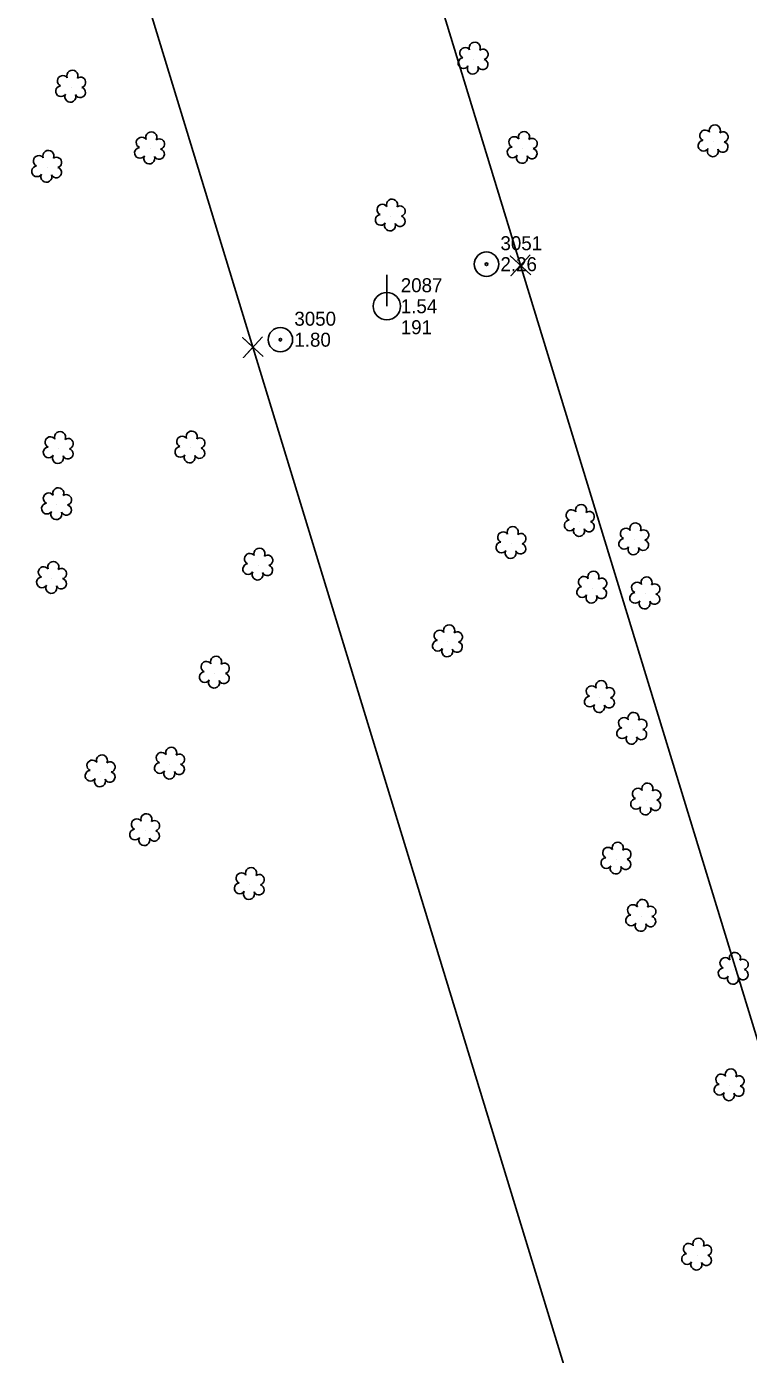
# Model space of a CAD drawing. Extents: x 3040896 to 3051146, y 687568 to 732976.
# Drawn here: x 3048773.9 to 3048902.8, y 700394 to 700631.2 of the extents above; entities that cross this region are included whole.
import ezdxf

# ---------------------------------------------------------------- set-up
doc = ezdxf.new("R2010")
doc.units = 0
for name, color, linetype in [('Exist Other Culture Anchor (Guy Wire) CELL', 7, 'Continuous'), ('Exist Other Culture Anchor (Guy Wire) Cogo Elevation', 7, 'Continuous'), ('Exist Other Culture Anchor (Guy Wire) Cogo Number', 7, 'Continuous'), ('Exist Property Corner CELL', 7, 'Continuous'), ('Exist Right of Way Easement Line', 7, 'Continuous'), ('Exist Utilities Power Pole CELL', 7, 'Continuous'), ('Exist Utilities Power Pole Cogo Comment', 7, 'Continuous'), ('Exist Utilities Power Pole Cogo Elevation', 7, 'Continuous'), ('Exist Utilities Power Pole Cogo Number', 7, 'Continuous'), ('Exist Vegetation Shrub CELL', 7, 'Continuous')]:
    doc.layers.add(name, color=color, linetype=linetype)

# ---------------------------------------------------------------- blocks, each defined once
blk = doc.blocks.new('EXIST UTILITIES POWER POLE')
at = {"layer": 'Exist Utilities Power Pole CELL'}
for q in [(0, 0.1125), (0, 0)]:
    blk.add_line((0, 0), q, dxfattribs=at)
blk.add_circle((0, 0), 0.049, dxfattribs=at)
blk = doc.blocks.new('EXIST OTHER CULTURE ANCHOR (GUY WIRE)')
at = {"layer": 'Exist Other Culture Anchor (Guy Wire) CELL'}
for radius in [0.0436, 0.0048]:
    blk.add_circle((0, 0), radius, dxfattribs=at)

msp = doc.modelspace()

# ---------------------------------------------------------------- linework, layer by layer
at = {"layer": 'Exist Property Corner CELL'}
for p, q in [((3048862.1, 700588.56), (3048862.1, 700588.56)), ((3048814.29, 700573.95), (3048814.29, 700573.95))]:
    msp.add_line(p, q, dxfattribs=at)
for points in [[(3048863.95, 700586.87), (3048860.26, 700590.25), (3048862.1, 700588.56), (3048860.41, 700586.72), (3048863.8, 700590.4)], [(3048816.13, 700572.26), (3048812.45, 700575.64), (3048814.29, 700573.95), (3048812.6, 700572.11), (3048815.98, 700575.79)]]:
    msp.add_lwpolyline(points, dxfattribs=at)
at = {"layer": 'Exist Right of Way Easement Line'}
for points in [[(3049666.87, 696833.82), (3049559.11, 697113.37), (3049470.49, 697444.6), (3049413.18, 697783.79), (3049397.81, 698080.1), (3049375.2, 698381.33), (3049352.58, 698679.83), (3049330.23, 698981.5), (3049286.13, 699172.17), (3049243.18, 699362.29), (3049142.32, 699669.17), (3049049.87, 699972.98), (3048955.67, 700282.3), (3048862.1, 700588.56), (3048768.88, 700893.61), (3048673.73, 701201.02), (3048581.84, 701506.39), (3048488.68, 701812.86), (3048393.41, 702099.66), (3048327.28, 702409.73), (3048254.77, 702716.23)], [(3049620.05, 696816.27), (3049511.5, 697097.88), (3049421.59, 697433.95), (3049363.4, 697778.31), (3049347.91, 698076.93), (3049325.34, 698377.57), (3049302.71, 698676.1), (3049280.65, 698973.97), (3049237.39, 699161.03), (3049194.94, 699348.94), (3049094.64, 699654.09), (3049002.04, 699958.42), (3048907.84, 700267.72), (3048814.29, 700573.95), (3048721.09, 700878.92), (3048625.91, 701186.42), (3048533.98, 701491.92), (3048441.02, 701797.71), (3048345.09, 702086.53), (3048278.49, 702398.76), (3048206.12, 702704.68)]]:
    msp.add_lwpolyline(points, dxfattribs=at)
at = {"layer": 'Exist Vegetation Shrub CELL'}
for p, q in [((3048853.69, 700625.37), (3048853.69, 700625.37)), ((3048781.83, 700620.37), (3048781.83, 700620.37)), ((3048896.55, 700610.62), (3048896.55, 700610.62)), ((3048795.92, 700609.35), (3048795.92, 700609.35)), ((3048862.46, 700609.44), (3048862.46, 700609.44)), ((3048777.55, 700606.06), (3048777.55, 700606.06)), ((3048838.91, 700597.36), (3048838.91, 700597.36)), ((3048779.62, 700555.83), (3048779.62, 700555.83)), ((3048803.14, 700555.93), (3048803.14, 700555.93)), ((3048779.31, 700545.79), (3048779.31, 700545.79)), ((3048872.67, 700542.81), (3048872.67, 700542.81)), ((3048882.38, 700539.5), (3048882.38, 700539.5)), ((3048860.46, 700538.85), (3048860.46, 700538.85)), ((3048815.24, 700535), (3048815.24, 700535)), ((3048778.42, 700532.62), (3048778.42, 700532.62)), ((3048874.88, 700530.89), (3048874.88, 700530.89)), ((3048884.36, 700529.86), (3048884.36, 700529.86)), ((3048849.11, 700521.3), (3048849.11, 700521.3)), ((3048807.49, 700515.7), (3048807.49, 700515.7)), ((3048876.26, 700511.34), (3048876.26, 700511.34)), ((3048882.03, 700505.67), (3048882.03, 700505.67)), ((3048799.48, 700499.45), (3048799.48, 700499.45)), ((3048787.1, 700498.08), (3048787.1, 700498.08)), ((3048884.52, 700493.04), (3048884.52, 700493.04)), ((3048795.04, 700487.57), (3048795.04, 700487.57)), ((3048879.2, 700482.49), (3048879.2, 700482.49)), ((3048813.73, 700477.94), (3048813.73, 700477.94)), ((3048883.64, 700472.26), (3048883.64, 700472.26)), ((3048900.14, 700462.79), (3048900.14, 700462.79)), ((3048899.41, 700441.99), (3048899.41, 700441.99)), ((3048893.62, 700411.74), (3048893.62, 700411.74))]:
    msp.add_line(p, q, dxfattribs=at)
for centre, radius, start, end in [((3048852.21, 700626.5), 0.968, 35.8908, 245.4216), ((3048853.92, 700627.41), 0.99, 334.8391, 200.4717), ((3048855.36, 700626.24), 0.929, 284.4567, 126.0861), ((3048851.89, 700624.67), 0.955, 95.1099, 327.9534), ((3048855.33, 700624.44), 0.937, 204.9913, 73.4601), ((3048780.35, 700621.49), 0.968, 35.8908, 245.4216), ((3048782.06, 700622.41), 0.99, 334.8391, 200.4717), ((3048783.51, 700621.24), 0.929, 284.4567, 126.0861), ((3048853.56, 700623.69), 0.984, 151.2797, 21.387), ((3048780.03, 700619.66), 0.955, 95.1099, 327.9534), ((3048783.47, 700619.44), 0.937, 204.9913, 73.4601), ((3048781.71, 700618.68), 0.984, 151.2797, 21.387), ((3048895.07, 700611.75), 0.968, 35.8908, 245.4216), ((3048896.78, 700612.66), 0.99, 334.8391, 200.4717), ((3048794.43, 700610.47), 0.968, 35.8908, 245.4216), ((3048796.15, 700611.39), 0.99, 334.8391, 200.4717), ((3048797.59, 700610.22), 0.929, 284.4567, 126.0861), ((3048860.97, 700610.57), 0.968, 35.8908, 245.4216), ((3048862.69, 700611.48), 0.99, 334.8391, 200.4717), ((3048864.13, 700610.31), 0.929, 284.4567, 126.0861), ((3048894.75, 700609.92), 0.955, 95.1099, 327.9534), ((3048898.19, 700609.69), 0.937, 204.9913, 73.4601), ((3048898.22, 700611.49), 0.929, 284.4567, 126.0861), ((3048776.07, 700607.19), 0.968, 35.8908, 245.4216), ((3048777.78, 700608.1), 0.99, 334.8391, 200.4717), ((3048779.22, 700606.93), 0.929, 284.4567, 126.0861), ((3048794.12, 700608.64), 0.955, 95.1099, 327.9534), ((3048795.79, 700607.66), 0.984, 151.2797, 21.387), ((3048797.55, 700608.42), 0.937, 204.9913, 73.4601), ((3048860.66, 700608.74), 0.955, 95.1099, 327.9534), ((3048862.33, 700607.76), 0.984, 151.2797, 21.387), ((3048864.09, 700608.51), 0.937, 204.9913, 73.4601), ((3048896.42, 700608.94), 0.984, 151.2797, 21.387), ((3048775.75, 700605.35), 0.955, 95.1099, 327.9534), ((3048779.19, 700605.13), 0.937, 204.9913, 73.4601), ((3048777.42, 700604.38), 0.984, 151.2797, 21.387), ((3048837.42, 700598.49), 0.968, 35.8908, 245.4216), ((3048839.13, 700599.4), 0.99, 334.8391, 200.4717), ((3048840.58, 700598.23), 0.929, 284.4567, 126.0861), ((3048837.11, 700596.66), 0.955, 95.1099, 327.9534), ((3048838.78, 700595.68), 0.984, 151.2797, 21.387), ((3048840.54, 700596.43), 0.937, 204.9913, 73.4601), ((3048779.85, 700557.87), 0.99, 334.8391, 200.4717), ((3048801.65, 700557.06), 0.968, 35.8908, 245.4216), ((3048803.36, 700557.97), 0.99, 334.8391, 200.4717), ((3048777.82, 700555.13), 0.955, 95.1099, 327.9534), ((3048778.14, 700556.96), 0.968, 35.8908, 245.4216), ((3048781.26, 700554.9), 0.937, 204.9913, 73.4601), ((3048781.29, 700556.7), 0.929, 284.4567, 126.0861), ((3048801.34, 700555.23), 0.955, 95.1099, 327.9534), ((3048804.77, 700555), 0.937, 204.9913, 73.4601), ((3048804.81, 700556.8), 0.929, 284.4567, 126.0861), ((3048779.49, 700554.15), 0.984, 151.2797, 21.387), ((3048803.01, 700554.25), 0.984, 151.2797, 21.387), ((3048779.54, 700547.83), 0.99, 334.8391, 200.4717), ((3048777.83, 700546.92), 0.968, 35.8908, 245.4216), ((3048780.98, 700546.66), 0.929, 284.4567, 126.0861), ((3048777.51, 700545.09), 0.955, 95.1099, 327.9534), ((3048779.18, 700544.11), 0.984, 151.2797, 21.387), ((3048780.95, 700544.86), 0.937, 204.9913, 73.4601), ((3048871.19, 700543.93), 0.968, 35.8908, 245.4216), ((3048872.9, 700544.85), 0.99, 334.8391, 200.4717), ((3048874.34, 700543.67), 0.929, 284.4567, 126.0861), ((3048860.69, 700540.89), 0.99, 334.8391, 200.4717), ((3048870.87, 700542.1), 0.955, 95.1099, 327.9534), ((3048872.54, 700541.12), 0.984, 151.2797, 21.387), ((3048874.31, 700541.88), 0.937, 204.9913, 73.4601), ((3048880.89, 700540.63), 0.968, 35.8908, 245.4216), ((3048882.61, 700541.54), 0.99, 334.8391, 200.4717), ((3048858.66, 700538.15), 0.955, 95.1099, 327.9534), ((3048858.98, 700539.98), 0.968, 35.8908, 245.4216), ((3048862.13, 700539.72), 0.929, 284.4567, 126.0861), ((3048880.58, 700538.8), 0.955, 95.1099, 327.9534), ((3048884.01, 700538.57), 0.937, 204.9913, 73.4601), ((3048884.05, 700540.37), 0.929, 284.4567, 126.0861), ((3048813.76, 700536.13), 0.968, 35.8908, 245.4216), ((3048815.47, 700537.04), 0.99, 334.8391, 200.4717), ((3048816.92, 700535.87), 0.929, 284.4567, 126.0861), ((3048860.33, 700537.17), 0.984, 151.2797, 21.387), ((3048862.1, 700537.92), 0.937, 204.9913, 73.4601), ((3048882.25, 700537.82), 0.984, 151.2797, 21.387), ((3048776.94, 700533.75), 0.968, 35.8908, 245.4216), ((3048778.65, 700534.66), 0.99, 334.8391, 200.4717), ((3048780.09, 700533.49), 0.929, 284.4567, 126.0861), ((3048813.44, 700534.29), 0.955, 95.1099, 327.9534), ((3048816.88, 700534.07), 0.937, 204.9913, 73.4601), ((3048776.62, 700531.92), 0.955, 95.1099, 327.9534), ((3048780.06, 700531.69), 0.937, 204.9913, 73.4601), ((3048815.12, 700533.32), 0.984, 151.2797, 21.387), ((3048873.4, 700532.01), 0.968, 35.8908, 245.4216), ((3048875.11, 700532.93), 0.99, 334.8391, 200.4717), ((3048876.55, 700531.76), 0.929, 284.4567, 126.0861), ((3048882.88, 700530.98), 0.968, 35.8908, 245.4216), ((3048884.59, 700531.9), 0.99, 334.8391, 200.4717), ((3048778.29, 700530.94), 0.984, 151.2797, 21.387), ((3048873.08, 700530.18), 0.955, 95.1099, 327.9534), ((3048874.75, 700529.2), 0.984, 151.2797, 21.387), ((3048876.52, 700529.96), 0.937, 204.9913, 73.4601), ((3048882.56, 700529.15), 0.955, 95.1099, 327.9534), ((3048886, 700528.93), 0.937, 204.9913, 73.4601), ((3048886.03, 700530.72), 0.929, 284.4567, 126.0861), ((3048884.23, 700528.17), 0.984, 151.2797, 21.387), ((3048847.63, 700522.42), 0.968, 35.8908, 245.4216), ((3048849.34, 700523.34), 0.99, 334.8391, 200.4717), ((3048850.79, 700522.16), 0.929, 284.4567, 126.0861), ((3048847.31, 700520.59), 0.955, 95.1099, 327.9534), ((3048848.99, 700519.61), 0.984, 151.2797, 21.387), ((3048850.75, 700520.37), 0.937, 204.9913, 73.4601), ((3048806.01, 700516.83), 0.968, 35.8908, 245.4216), ((3048807.72, 700517.74), 0.99, 334.8391, 200.4717), ((3048805.69, 700515), 0.955, 95.1099, 327.9534), ((3048809.13, 700514.77), 0.937, 204.9913, 73.4601), ((3048809.16, 700516.57), 0.929, 284.4567, 126.0861), ((3048807.36, 700514.02), 0.984, 151.2797, 21.387), ((3048874.78, 700512.46), 0.968, 35.8908, 245.4216), ((3048876.49, 700513.38), 0.99, 334.8391, 200.4717), ((3048877.93, 700512.21), 0.929, 284.4567, 126.0861), ((3048874.46, 700510.63), 0.955, 95.1099, 327.9534), ((3048877.9, 700510.41), 0.937, 204.9913, 73.4601), ((3048876.13, 700509.65), 0.984, 151.2797, 21.387), ((3048882.26, 700507.71), 0.99, 334.8391, 200.4717), ((3048880.23, 700504.97), 0.955, 95.1099, 327.9534), ((3048880.55, 700506.8), 0.968, 35.8908, 245.4216), ((3048883.71, 700506.54), 0.929, 284.4567, 126.0861), ((3048881.9, 700503.99), 0.984, 151.2797, 21.387), ((3048883.67, 700504.75), 0.937, 204.9913, 73.4601), ((3048787.33, 700500.12), 0.99, 334.8391, 200.4717), ((3048798, 700500.58), 0.968, 35.8908, 245.4216), ((3048799.71, 700501.49), 0.99, 334.8391, 200.4717), ((3048801.16, 700500.32), 0.929, 284.4567, 126.0861), ((3048785.62, 700499.2), 0.968, 35.8908, 245.4216), ((3048788.77, 700498.95), 0.929, 284.4567, 126.0861), ((3048797.68, 700498.75), 0.955, 95.1099, 327.9534), ((3048801.12, 700498.52), 0.937, 204.9913, 73.4601), ((3048785.3, 700497.37), 0.955, 95.1099, 327.9534), ((3048786.97, 700496.39), 0.984, 151.2797, 21.387), ((3048788.74, 700497.15), 0.937, 204.9913, 73.4601), ((3048799.36, 700497.77), 0.984, 151.2797, 21.387), ((3048883.04, 700494.17), 0.968, 35.8908, 245.4216), ((3048884.75, 700495.08), 0.99, 334.8391, 200.4717), ((3048886.19, 700493.91), 0.929, 284.4567, 126.0861), ((3048882.72, 700492.34), 0.955, 95.1099, 327.9534), ((3048884.39, 700491.36), 0.984, 151.2797, 21.387), ((3048886.16, 700492.11), 0.937, 204.9913, 73.4601), ((3048793.56, 700488.7), 0.968, 35.8908, 245.4216), ((3048795.27, 700489.61), 0.99, 334.8391, 200.4717), ((3048796.71, 700488.44), 0.929, 284.4567, 126.0861), ((3048793.24, 700486.87), 0.955, 95.1099, 327.9534), ((3048796.68, 700486.64), 0.937, 204.9913, 73.4601), ((3048794.91, 700485.89), 0.984, 151.2797, 21.387), ((3048877.72, 700483.62), 0.968, 35.8908, 245.4216), ((3048879.43, 700484.53), 0.99, 334.8391, 200.4717), ((3048877.4, 700481.79), 0.955, 95.1099, 327.9534), ((3048880.84, 700481.56), 0.937, 204.9913, 73.4601), ((3048880.88, 700483.36), 0.929, 284.4567, 126.0861), ((3048812.25, 700479.07), 0.968, 35.8908, 245.4216), ((3048813.96, 700479.98), 0.99, 334.8391, 200.4717), ((3048815.4, 700478.81), 0.929, 284.4567, 126.0861), ((3048879.08, 700480.81), 0.984, 151.2797, 21.387), ((3048811.93, 700477.24), 0.955, 95.1099, 327.9534), ((3048815.37, 700477.01), 0.937, 204.9913, 73.4601), ((3048813.6, 700476.26), 0.984, 151.2797, 21.387), ((3048883.87, 700474.3), 0.99, 334.8391, 200.4717), ((3048882.16, 700473.38), 0.968, 35.8908, 245.4216), ((3048885.32, 700473.13), 0.929, 284.4567, 126.0861), ((3048881.84, 700471.55), 0.955, 95.1099, 327.9534), ((3048883.52, 700470.57), 0.984, 151.2797, 21.387), ((3048885.28, 700471.33), 0.937, 204.9913, 73.4601), ((3048900.37, 700464.83), 0.99, 334.8391, 200.4717), ((3048898.66, 700463.92), 0.968, 35.8908, 245.4216), ((3048901.81, 700463.66), 0.929, 284.4567, 126.0861), ((3048898.34, 700462.09), 0.955, 95.1099, 327.9534), ((3048900.01, 700461.11), 0.984, 151.2797, 21.387), ((3048901.78, 700461.86), 0.937, 204.9913, 73.4601), ((3048899.64, 700444.03), 0.99, 334.8391, 200.4717), ((3048897.61, 700441.29), 0.955, 95.1099, 327.9534), ((3048897.93, 700443.12), 0.968, 35.8908, 245.4216), ((3048901.05, 700441.06), 0.937, 204.9913, 73.4601), ((3048901.08, 700442.86), 0.929, 284.4567, 126.0861), ((3048899.28, 700440.31), 0.984, 151.2797, 21.387), ((3048892.13, 700412.87), 0.968, 35.8908, 245.4216), ((3048893.84, 700413.78), 0.99, 334.8391, 200.4717), ((3048895.29, 700412.61), 0.929, 284.4567, 126.0861), ((3048891.82, 700411.04), 0.955, 95.1099, 327.9534), ((3048895.25, 700410.82), 0.937, 204.9913, 73.4601), ((3048893.49, 700410.06), 0.984, 151.2797, 21.387)]:
    msp.add_arc(centre, radius, start, end, dxfattribs=at)

# ---------------------------------------------------------------- block references
at = {"layer": 'Exist Other Culture Anchor (Guy Wire) CELL', "xscale": 50, "yscale": 50}
for p in [(3048856, 700588.76), (3048819.2, 700575.27)]:
    msp.add_blockref('EXIST OTHER CULTURE ANCHOR (GUY WIRE)', p, dxfattribs=at)
at = {"layer": 'Exist Utilities Power Pole CELL', "xscale": 50, "yscale": 50}
msp.add_blockref('EXIST UTILITIES POWER POLE', (3048838.2, 700581.25), dxfattribs=at)

# ---------------------------------------------------------------- texts
at = {"layer": 'Exist Other Culture Anchor (Guy Wire) Cogo Elevation'}
for s, p in [('2.26', (3048858.5, 700587.51)), ('1.80', (3048821.7, 700574.02))]:
    msp.add_text(s, height=2.5, dxfattribs=at).set_placement(p)
at = {"layer": 'Exist Other Culture Anchor (Guy Wire) Cogo Number'}
for s, p in [('3051', (3048858.5, 700591.26)), ('3050', (3048821.7, 700577.77))]:
    msp.add_text(s, height=2.5, dxfattribs=at).set_placement(p)
at = {"layer": 'Exist Utilities Power Pole Cogo Comment'}
msp.add_text('191', height=2.5, dxfattribs=at).set_placement((3048840.7, 700576.25))
at = {"layer": 'Exist Utilities Power Pole Cogo Elevation'}
msp.add_text('1.54', height=2.5, dxfattribs=at).set_placement((3048840.7, 700580))
at = {"layer": 'Exist Utilities Power Pole Cogo Number'}
msp.add_text('2087', height=2.5, dxfattribs=at).set_placement((3048840.7, 700583.75))

doc.saveas('drawing.dxf')
